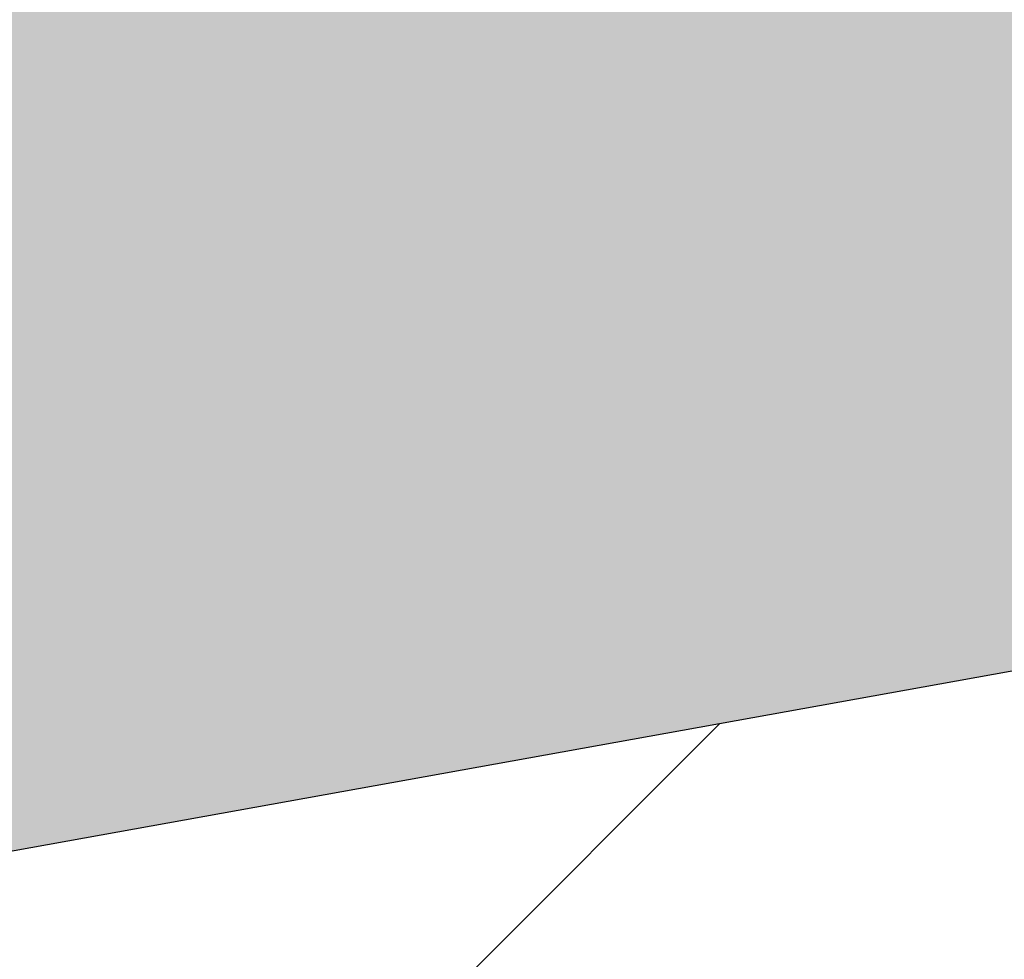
# Model space of a CAD drawing. Header units: millimetres. Extents: x 786 to 42540, y -7760 to 3796.
# Tile 883 of 1056: x 41833 to 41862, y -2782 to -2755. Entities that reach past the tile are written whole.
import ezdxf

# ---------------------------------------------------------------- set-up
doc = ezdxf.new("R2010")
doc.units = ezdxf.units.MM
for name, color, linetype, lineweight in [('A-DETL', 7, 'Continuous', 25), ('A-DETL-GENF', 7, 'Continuous', 13), ('A-FLOR-PATT', 7, 'Continuous', 25)]:
    doc.layers.add(name, color=color, linetype=linetype, lineweight=lineweight)

msp = doc.modelspace()

# ---------------------------------------------------------------- hatches: boundary and pattern name
at = {"layer": 'A-DETL-GENF', "lineweight": 5}
h = msp.add_hatch(dxfattribs=at)
h.set_pattern_fill('FP_12', color=256, style=0, pattern_type=2)
h.set_pattern_definition([(45, (48694.21, -5700), (-105.0054, 105.0054), [148.5, -24.75, 4.95, -24.75]), (45, (48694.21, -5595.06), (-105.0054, 105.0054), [])])
h.paths.add_polyline_path([(42040.271, -3513.615), (42040.271, -2741.615), (41640.271, -2813.615), (41640.271, -3513.615)])
at = {"layer": 'A-FLOR-PATT', "lineweight": 5}
h = msp.add_hatch(dxfattribs=at)
h.set_pattern_fill('FP_10', color=256, style=0, pattern_type=2)
h.set_pattern_definition([(50, (48694.2, -5700), (291.4942, -25.5022), [30.48, -335.28]), (355, (48694.2, -5700), (-56.389, 305.691), [24.384, -268.224]), (100.451, (48718.5, -5702.12), (235.108, 280.1865), [25.904, -284.944]), (46.184, (48694.2, -5618.72), (433.727, -67.2684), [45.72, -502.92]), (96.636, (48730.35, -5624.33), (379.844, 395.8845), [38.856, -427.416]), (351.184, (48694.2, -5618.7), (379.848, 395.881), [36.576, -402.336]), (21, (48734.85, -5639.04), (242.5828, -163.624), [30.48, -335.28]), (326, (48734.85, -5639.04), (98.883, 294.701), [24.384, -268.224]), (71.451, (48755.06, -5652.68), (341.4672, 131.074), [25.904, -284.944]), (37.5, (48694.21, -5700), (4.9419, 135.28833), [13.411, -251.562, 13.411, -258.877, -269.24]), (37.5, (48694.21, -5700), (4.9419, 135.28833), [-537.261, 13.411, -255.829]), (7.5, (48694.21, -5700), (106.9117, 160.2891), [13.411, -141.834, 13.411, -245.466, -102.616]), (7.5, (48694.21, -5700), (106.9117, 160.2891), [-414.122, 13.411, -89.205]), (327.5, (48603.58, -5700), (216.9455, -9.16625), [13.411, -88.189, 13.411, -303.581, -420.624]), (327.5, (48603.58, -5700), (216.9455, -9.16625), [-418.592, 13.411, -407.213]), (317.5, (48562.94, -5700), (237.007, 40.6827), [13.411, -118.669, 13.411, -197.104, -298.704]), (317.5, (48562.94, -5700), (237.007, 40.6827), [-342.595, 13.411, -285.293])])
h.paths.add_polyline_path([(29390.271, -5014.55), (37190.271, -3610.55), (37190.271, -3565.843), (29390.271, -4969.843), (29390.271, -4986.546)])
h.paths.add_polyline_path([(37240.271, -3601.55), (42440.271, -2665.55), (42440.271, -2620.843), (37240.271, -3556.843)])
at = {"layer": 'A-FLOR-PATT', "lineweight": 13, "true_color": 0x515151}
h = msp.add_hatch(color=251, dxfattribs=at)
h.paths.add_polyline_path([(29390.271, -5018.615), (37190.271, -3614.615), (37190.271, -3610.55), (29390.271, -5014.55)])
h.paths.add_polyline_path([(37240.271, -3605.615), (42440.271, -2669.615), (42440.271, -2665.55), (37240.271, -3601.55)])

# ---------------------------------------------------------------- linework, layer by layer
at = {"layer": 'A-DETL'}
msp.add_line((42040.271, -2741.615), (41640.271, -2813.615), dxfattribs=at)

doc.saveas('drawing.dxf')
